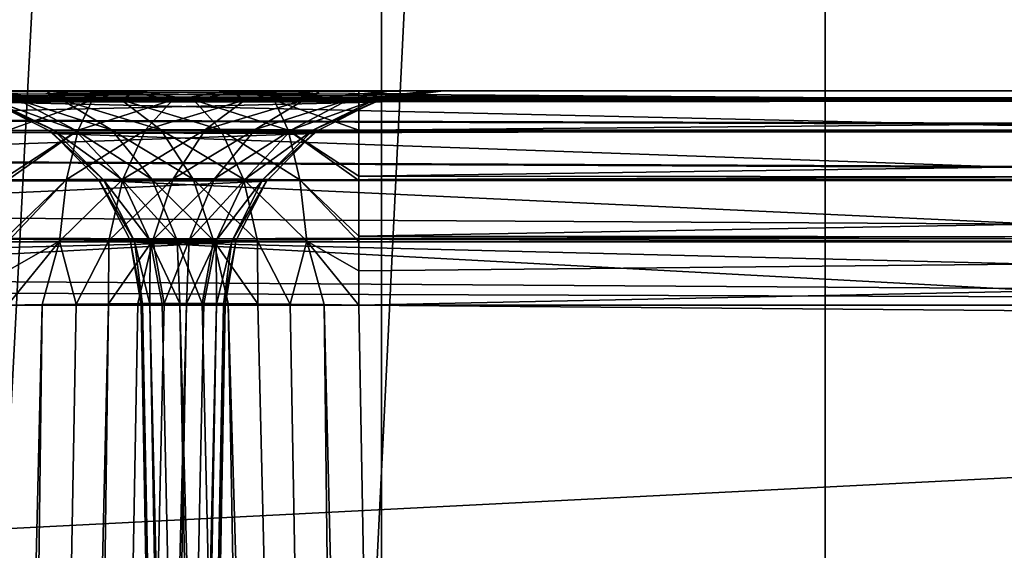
# Model space of a CAD drawing. Header units: millimetres. Extents: x -40 to 40, y -40 to 40.
# Tile 326 of 341: x 16.8 to 19, y 13.9 to 15.2. Entities that reach past the tile are written whole.
import ezdxf

# ---------------------------------------------------------------- set-up
doc = ezdxf.new("R2010")
doc.units = ezdxf.units.MM
doc.header["$LTSCALE"] = 26.699852
for name, color, linetype in [('1', 7, 'CONTINUOUS'), ('104', 7, 'CONTINUOUS'), ('109', 7, 'CONTINUOUS'), ('139', 7, 'CONTINUOUS'), ('16', 7, 'CONTINUOUS'), ('418', 7, 'CONTINUOUS'), ('419', 7, 'CONTINUOUS'), ('420', 7, 'CONTINUOUS'), ('421', 7, 'CONTINUOUS'), ('428', 7, 'CONTINUOUS'), ('429', 7, 'CONTINUOUS'), ('430', 7, 'CONTINUOUS'), ('444', 7, 'CONTINUOUS'), ('445', 7, 'CONTINUOUS'), ('446', 7, 'CONTINUOUS'), ('447', 7, 'CONTINUOUS'), ('453', 7, 'CONTINUOUS'), ('454', 7, 'CONTINUOUS'), ('48', 7, 'CONTINUOUS'), ('60', 7, 'CONTINUOUS')]:
    doc.layers.add(name, color=color, linetype=linetype)

msp = doc.modelspace()

# ---------------------------------------------------------------- linework, layer by layer
at = {"layer": '1', "linetype": 'Continuous'}
for points in [[(18.6197, 34.8362), (15.116, 36.4932), (15.1168, -36.4929), (18.6197, 34.8362)], [(18.6204, -34.8358), (18.6197, 34.8362), (15.1168, -36.4929), (18.6204, -34.8358)], [(21.9445, 32.8434), (18.6197, 34.8362), (18.6204, -34.8358), (21.9445, 32.8434)], [(21.9451, -32.843), (21.9445, 32.8434), (18.6204, -34.8358), (21.9451, -32.843)]]:
    msp.add_3dface(points, dxfattribs=at)
at = {"layer": '104', "linetype": 'Continuous'}
for points in [[(27.713, 15.9997, -730), (-29.2335, 13.0155, -730), (29.2331, 13.0163, -730), (27.713, 15.9997, -730)], [(-27.713, 15.9996, -730), (-29.2335, 13.0155, -730), (27.713, 15.9997, -730), (-27.713, 15.9996, -730)]]:
    msp.add_3dface(points, dxfattribs=at)
at = {"layer": '109', "linetype": 'Continuous'}
for points in [[(-29.4957, 13.6475, -733), (-27.8471, 16.7568, -733), (27.8474, 16.7562, -733), (-29.4957, 13.6475, -733)], [(-29.4957, 13.6475, -733), (27.8474, 16.7562, -733), (29.4959, 13.647, -733), (-29.4957, 13.6475, -733)]]:
    msp.add_3dface(points, dxfattribs=at)
at = {"layer": '139', "linetype": 'Continuous'}
for points in [[(24.9125, 15, -733), (-24.9125, 15, -733), (19.3426, 12.4913, -733), (24.9125, 15, -733)], [(-24.9125, 15, -733), (13.9654, 12.4913, -733), (18.6699, 12.3321, -733), (-24.9125, 15, -733)], [(19.3426, 12.4913, -733), (-24.9125, 15, -733), (18.9964, 12.4509, -733), (19.3426, 12.4913, -733)], [(18.9964, 12.4509, -733), (-24.9125, 15, -733), (18.6699, 12.3321, -733), (18.9964, 12.4509, -733)]]:
    msp.add_3dface(points, dxfattribs=at)
at = {"layer": '16', "linetype": 'Continuous'}
for points in [[(-31.5856, 12.5838, -3.5), (-30.0399, 15.925, -3.5), (30.0402, 15.9243, -3.5), (-31.5856, 12.5838, -3.5)], [(31.5859, 12.5831, -3.5), (-31.5856, 12.5838, -3.5), (30.0402, 15.9243, -3.5), (31.5859, 12.5831, -3.5)]]:
    msp.add_3dface(points, dxfattribs=at)
at = {"layer": '418', "linetype": 'Continuous'}
for points in [[(16.7446, 14.9784, -742.8921), (16.7446, 15, -742.7468), (17.0091, 15, -742.7824), (16.7446, 14.9784, -742.8921)], [(16.9393, 14.979, -742.9126), (16.7446, 14.9784, -742.8921), (17.0091, 15, -742.7824), (16.9393, 14.979, -742.9126)], [(17.1244, 14.9794, -742.9776), (16.9393, 14.979, -742.9126), (17.0091, 15, -742.7824), (17.1244, 14.9794, -742.9776)], [(17.2547, 15, -742.8867), (17.1244, 14.9794, -742.9776), (17.0091, 15, -742.7824), (17.2547, 15, -742.8867)], [(17.2898, 14.9796, -743.0836), (17.1244, 14.9794, -742.9776), (17.2547, 15, -742.8867), (17.2898, 14.9796, -743.0836)], [(17.464, 15, -743.0523), (17.2898, 14.9796, -743.0836), (17.2547, 15, -742.8867), (17.464, 15, -743.0523)], [(17.4262, 14.9796, -743.2249), (17.2898, 14.9796, -743.0836), (17.464, 15, -743.0523), (17.4262, 14.9796, -743.2249)], [(17.5264, 14.9794, -743.3939), (17.4262, 14.9796, -743.2249), (17.6219, 15, -743.2671), (17.5264, 14.9794, -743.3939)], [(17.6219, 15, -743.2671), (17.4262, 14.9796, -743.2249), (17.464, 15, -743.0523), (17.6219, 15, -743.2671)], [(17.585, 14.979, -743.5811), (17.5264, 14.9794, -743.3939), (17.7174, 15, -743.516), (17.585, 14.979, -743.5811)], [(17.7174, 15, -743.516), (17.5264, 14.9794, -743.3939), (17.6219, 15, -743.2671), (17.7174, 15, -743.516)], [(17.6648, 14.9937, -743.7788), (17.585, 14.979, -743.5811), (17.7438, 15, -743.7816), (17.6648, 14.9937, -743.7788)], [(17.7438, 15, -743.7816), (17.585, 14.979, -743.5811), (17.7174, 15, -743.516), (17.7438, 15, -743.7816)], [(16.9069, 14.9101, -743.0516), (16.7446, 14.909, -743.0344), (16.9393, 14.979, -742.9126), (16.9069, 14.9101, -743.0516)], [(16.7446, 14.909, -743.0344), (16.7446, 14.9762, -742.8991), (16.9393, 14.979, -742.9126), (16.7446, 14.909, -743.0344)], [(16.7446, 14.9762, -742.8991), (16.7446, 14.9784, -742.8921), (16.9393, 14.979, -742.9126), (16.7446, 14.9762, -742.8991)], [(17.0611, 14.9108, -743.1057), (16.9069, 14.9101, -743.0516), (17.1244, 14.9794, -742.9776), (17.0611, 14.9108, -743.1057)], [(17.1244, 14.9794, -742.9776), (16.9069, 14.9101, -743.0516), (16.9393, 14.979, -742.9126), (17.1244, 14.9794, -742.9776)], [(17.1989, 14.9112, -743.1941), (17.0611, 14.9108, -743.1057), (17.2898, 14.9796, -743.0836), (17.1989, 14.9112, -743.1941)], [(17.2898, 14.9796, -743.0836), (17.0611, 14.9108, -743.1057), (17.1244, 14.9794, -742.9776), (17.2898, 14.9796, -743.0836)], [(17.4262, 14.9796, -743.2249), (17.1989, 14.9112, -743.1941), (17.2898, 14.9796, -743.0836), (17.4262, 14.9796, -743.2249)], [(17.3127, 14.9112, -743.3119), (17.1989, 14.9112, -743.1941), (17.4262, 14.9796, -743.2249), (17.3127, 14.9112, -743.3119)], [(17.5264, 14.9794, -743.3939), (17.3127, 14.9112, -743.3119), (17.4262, 14.9796, -743.2249), (17.5264, 14.9794, -743.3939)], [(17.3961, 14.9108, -743.4527), (17.3127, 14.9112, -743.3119), (17.5264, 14.9794, -743.3939), (17.3961, 14.9108, -743.4527)], [(17.585, 14.979, -743.5811), (17.3961, 14.9108, -743.4527), (17.5264, 14.9794, -743.3939), (17.585, 14.979, -743.5811)], [(17.4449, 14.9101, -743.6087), (17.3961, 14.9108, -743.4527), (17.585, 14.979, -743.5811), (17.4449, 14.9101, -743.6087)], [(17.5988, 14.9785, -743.7765), (17.4449, 14.9101, -743.6087), (17.585, 14.979, -743.5811), (17.5988, 14.9785, -743.7765)], [(17.5856, 14.9743, -743.776), (17.4449, 14.9101, -743.6087), (17.5988, 14.9785, -743.7765), (17.5856, 14.9743, -743.776)], [(17.4564, 14.909, -743.7715), (17.4449, 14.9101, -743.6087), (17.5856, 14.9743, -743.776), (17.4564, 14.909, -743.7715)], [(17.5988, 14.9785, -743.7765), (17.585, 14.979, -743.5811), (17.6648, 14.9937, -743.7788), (17.5988, 14.9785, -743.7765)], [(16.7446, 14.7951, -743.1505), (16.7446, 14.8041, -743.1437), (16.9069, 14.9101, -743.0516), (16.7446, 14.7951, -743.1505)], [(16.8804, 14.7965, -743.1651), (16.7446, 14.7951, -743.1505), (16.9069, 14.9101, -743.0516), (16.8804, 14.7965, -743.1651)], [(16.7446, 14.8041, -743.1437), (16.7446, 14.909, -743.0344), (16.9069, 14.9101, -743.0516), (16.7446, 14.8041, -743.1437)], [(17.0094, 14.7975, -743.2105), (16.8804, 14.7965, -743.1651), (17.0611, 14.9108, -743.1057), (17.0094, 14.7975, -743.2105)], [(17.0611, 14.9108, -743.1057), (16.8804, 14.7965, -743.1651), (16.9069, 14.9101, -743.0516), (17.0611, 14.9108, -743.1057)], [(17.1246, 14.7981, -743.2844), (17.0094, 14.7975, -743.2105), (17.1989, 14.9112, -743.1941), (17.1246, 14.7981, -743.2844)], [(17.1989, 14.9112, -743.1941), (17.0094, 14.7975, -743.2105), (17.0611, 14.9108, -743.1057), (17.1989, 14.9112, -743.1941)], [(17.2198, 14.7981, -743.383), (17.1246, 14.7981, -743.2844), (17.3127, 14.9112, -743.3119), (17.2198, 14.7981, -743.383)], [(17.3127, 14.9112, -743.3119), (17.1246, 14.7981, -743.2844), (17.1989, 14.9112, -743.1941), (17.3127, 14.9112, -743.3119)], [(17.3961, 14.9108, -743.4527), (17.2198, 14.7981, -743.383), (17.3127, 14.9112, -743.3119), (17.3961, 14.9108, -743.4527)], [(17.2897, 14.7975, -743.5007), (17.2198, 14.7981, -743.383), (17.3961, 14.9108, -743.4527), (17.2897, 14.7975, -743.5007)], [(17.4449, 14.9101, -743.6087), (17.2897, 14.7975, -743.5007), (17.3961, 14.9108, -743.4527), (17.4449, 14.9101, -743.6087)], [(17.3306, 14.7965, -743.6312), (17.2897, 14.7975, -743.5007), (17.4449, 14.9101, -743.6087), (17.3306, 14.7965, -743.6312)], [(17.4564, 14.909, -743.7715), (17.3306, 14.7965, -743.6312), (17.4449, 14.9101, -743.6087), (17.4564, 14.909, -743.7715)], [(17.4468, 14.9021, -743.7712), (17.3306, 14.7965, -743.6312), (17.4564, 14.909, -743.7715), (17.4468, 14.9021, -743.7712)], [(17.339, 14.7932, -743.7674), (17.3306, 14.7965, -743.6312), (17.4468, 14.9021, -743.7712), (17.339, 14.7932, -743.7674)], [(16.7446, 14.6665, -743.2183), (16.7446, 14.7951, -743.1505), (16.8804, 14.7965, -743.1651), (16.7446, 14.6665, -743.2183)], [(16.7446, 14.6538, -743.2226), (16.7446, 14.6665, -743.2183), (16.8804, 14.7965, -743.1651), (16.7446, 14.6538, -743.2226)], [(16.8639, 14.6556, -743.2358), (16.7446, 14.6538, -743.2226), (16.8804, 14.7965, -743.1651), (16.8639, 14.6556, -743.2358)], [(16.9771, 14.6568, -743.2759), (16.8639, 14.6556, -743.2358), (17.0094, 14.7975, -743.2105), (16.9771, 14.6568, -743.2759)], [(17.0094, 14.7975, -743.2105), (16.8639, 14.6556, -743.2358), (16.8804, 14.7965, -743.1651), (17.0094, 14.7975, -743.2105)], [(17.0782, 14.6574, -743.3409), (16.9771, 14.6568, -743.2759), (17.1246, 14.7981, -743.2844), (17.0782, 14.6574, -743.3409)], [(17.1246, 14.7981, -743.2844), (16.9771, 14.6568, -743.2759), (17.0094, 14.7975, -743.2105), (17.1246, 14.7981, -743.2844)], [(17.1617, 14.6574, -743.4274), (17.0782, 14.6574, -743.3409), (17.2198, 14.7981, -743.383), (17.1617, 14.6574, -743.4274)], [(17.2198, 14.7981, -743.383), (17.0782, 14.6574, -743.3409), (17.1246, 14.7981, -743.2844), (17.2198, 14.7981, -743.383)], [(17.2897, 14.7975, -743.5007), (17.1617, 14.6574, -743.4274), (17.2198, 14.7981, -743.383), (17.2897, 14.7975, -743.5007)], [(17.2232, 14.6568, -743.5307), (17.1617, 14.6574, -743.4274), (17.2897, 14.7975, -743.5007), (17.2232, 14.6568, -743.5307)], [(17.3306, 14.7965, -743.6312), (17.2232, 14.6568, -743.5307), (17.2897, 14.7975, -743.5007), (17.3306, 14.7965, -743.6312)], [(17.2593, 14.6556, -743.6453), (17.2232, 14.6568, -743.5307), (17.3306, 14.7965, -743.6312), (17.2593, 14.6556, -743.6453)], [(17.339, 14.7932, -743.7674), (17.2593, 14.6556, -743.6453), (17.3306, 14.7965, -743.6312), (17.339, 14.7932, -743.7674)], [(17.2706, 14.6606, -743.765), (17.2593, 14.6556, -743.6453), (17.339, 14.7932, -743.7674), (17.2706, 14.6606, -743.765)], [(16.7446, 14.5876, -743.2391), (16.7446, 14.6538, -743.2226), (16.8639, 14.6556, -743.2358), (16.7446, 14.5876, -743.2391)], [(16.7446, 14.5087, -743.2467), (16.8639, 14.6556, -743.2358), (16.8245, 14.5101, -743.2532), (16.7446, 14.5087, -743.2467)], [(16.7446, 14.5087, -743.2467), (16.7446, 14.5876, -743.2391), (16.8639, 14.6556, -743.2358), (16.7446, 14.5087, -743.2467)], [(16.8245, 14.5101, -743.2532), (16.8639, 14.6556, -743.2358), (16.9024, 14.5111, -743.2723), (16.8245, 14.5101, -743.2532)], [(16.8639, 14.6556, -743.2358), (16.9771, 14.6568, -743.2759), (16.9024, 14.5111, -743.2723), (16.8639, 14.6556, -743.2358)], [(16.9024, 14.5111, -743.2723), (16.9771, 14.6568, -743.2759), (16.9763, 14.5119, -743.3036), (16.9024, 14.5111, -743.2723)], [(16.9771, 14.6568, -743.2759), (17.0782, 14.6574, -743.3409), (16.9763, 14.5119, -743.3036), (16.9771, 14.6568, -743.2759)], [(16.9763, 14.5119, -743.3036), (17.0782, 14.6574, -743.3409), (17.0441, 14.5124, -743.3463), (16.9763, 14.5119, -743.3036)], [(17.0441, 14.5124, -743.3463), (17.0782, 14.6574, -743.3409), (17.1043, 14.5126, -743.3993), (17.0441, 14.5124, -743.3463)], [(17.0782, 14.6574, -743.3409), (17.1617, 14.6574, -743.4274), (17.1043, 14.5126, -743.3993), (17.0782, 14.6574, -743.3409)], [(17.1043, 14.5126, -743.3993), (17.1617, 14.6574, -743.4274), (17.1551, 14.5124, -743.4613), (17.1043, 14.5126, -743.3993)], [(17.1617, 14.6574, -743.4274), (17.2232, 14.6568, -743.5307), (17.1551, 14.5124, -743.4613), (17.1617, 14.6574, -743.4274)], [(17.1551, 14.5124, -743.4613), (17.2232, 14.6568, -743.5307), (17.1955, 14.5119, -743.5306), (17.1551, 14.5124, -743.4613)], [(17.1955, 14.5119, -743.5306), (17.2232, 14.6568, -743.5307), (17.2242, 14.5111, -743.6054), (17.1955, 14.5119, -743.5306)], [(17.2232, 14.6568, -743.5307), (17.2593, 14.6556, -743.6453), (17.2242, 14.5111, -743.6054), (17.2232, 14.6568, -743.5307)], [(17.2242, 14.5111, -743.6054), (17.2593, 14.6556, -743.6453), (17.2406, 14.5101, -743.684), (17.2242, 14.5111, -743.6054)], [(17.2593, 14.6556, -743.6453), (17.2684, 14.654, -743.765), (17.2406, 14.5101, -743.684), (17.2593, 14.6556, -743.6453)], [(17.2684, 14.654, -743.765), (17.2593, 14.6556, -743.6453), (17.2706, 14.6606, -743.765), (17.2684, 14.654, -743.765)], [(17.2684, 14.654, -743.765), (17.2442, 14.5087, -743.7641), (17.2406, 14.5101, -743.684), (17.2684, 14.654, -743.765)]]:
    msp.add_3dface(points, dxfattribs=at)
at = {"layer": '419', "linetype": 'Continuous'}
for points in [[(16.4823, 0, -743.5), (16.7446, 14.5087, -743.2467), (16.8245, 14.5101, -743.2532), (16.4823, 0, -743.5)], [(16.6401, 0, -743.5256), (16.4823, 0, -743.5), (16.8245, 14.5101, -743.2532), (16.6401, 0, -743.5256)], [(16.6401, 0, -743.5256), (16.9024, 14.5111, -743.2723), (16.9763, 14.5119, -743.3036), (16.6401, 0, -743.5256)], [(16.7818, 0, -743.5996), (16.6401, 0, -743.5256), (16.9763, 14.5119, -743.3036), (16.7818, 0, -743.5996)], [(16.6401, 0, -743.5256), (16.8245, 14.5101, -743.2532), (16.9024, 14.5111, -743.2723), (16.6401, 0, -743.5256)], [(16.7818, 0, -743.5996), (17.1043, 14.5126, -743.3993), (17.1551, 14.5124, -743.4613), (16.7818, 0, -743.5996)], [(16.7818, 0, -743.5996), (17.0441, 14.5124, -743.3463), (17.1043, 14.5126, -743.3993), (16.7818, 0, -743.5996)], [(16.8928, 0, -743.7146), (16.7818, 0, -743.5996), (17.1551, 14.5124, -743.4613), (16.8928, 0, -743.7146)], [(16.7818, 0, -743.5996), (16.9763, 14.5119, -743.3036), (17.0441, 14.5124, -743.3463), (16.7818, 0, -743.5996)], [(16.8928, 0, -743.7146), (17.1551, 14.5124, -743.4613), (17.1955, 14.5119, -743.5306), (16.8928, 0, -743.7146)], [(16.8928, 0, -743.7146), (17.1955, 14.5119, -743.5306), (17.2242, 14.5111, -743.6054), (16.8928, 0, -743.7146)], [(16.9619, 0, -743.8588), (16.8928, 0, -743.7146), (17.2242, 14.5111, -743.6054), (16.9619, 0, -743.8588)], [(16.9619, 0, -743.8588), (17.2242, 14.5111, -743.6054), (17.2406, 14.5101, -743.684), (16.9619, 0, -743.8588)], [(17.2442, 14.5087, -743.7641), (16.9619, 0, -743.8588), (17.2406, 14.5101, -743.684), (17.2442, 14.5087, -743.7641)], [(16.9819, 0, -744.0174), (16.9619, 0, -743.8588), (17.2442, 14.5087, -743.7641), (16.9819, 0, -744.0174)]]:
    msp.add_3dface(points, dxfattribs=at)
at = {"layer": '420', "linetype": 'Continuous'}
for points in [[(14.3105, 0, -820.5175), (16.9819, 0, -744.0174), (14.5551, 14.5087, -820.7708), (14.3105, 0, -820.5175)], [(16.9819, 0, -744.0174), (17.2442, 14.5087, -743.7641), (14.5551, 14.5087, -820.7708), (16.9819, 0, -744.0174)]]:
    msp.add_3dface(points, dxfattribs=at)
at = {"layer": '421', "linetype": 'Continuous'}
for points in [[(17.6648, 14.9937, -743.7788), (17.7438, 15, -743.7816), (14.9095, 14.9784, -820.7832), (17.6648, 14.9937, -743.7788)], [(14.9095, 14.9784, -820.7832), (17.7438, 15, -743.7816), (15.0547, 15, -820.7882), (14.9095, 14.9784, -820.7832)], [(14.7673, 14.909, -820.7782), (17.5856, 14.9743, -743.776), (14.9024, 14.9762, -820.7829), (14.7673, 14.909, -820.7782)], [(17.4564, 14.909, -743.7715), (17.5856, 14.9743, -743.776), (14.7673, 14.909, -820.7782), (17.4564, 14.909, -743.7715)], [(14.9024, 14.9762, -820.7829), (17.5988, 14.9785, -743.7765), (14.9095, 14.9784, -820.7832), (14.9024, 14.9762, -820.7829)], [(17.5856, 14.9743, -743.776), (17.5988, 14.9785, -743.7765), (14.9024, 14.9762, -820.7829), (17.5856, 14.9743, -743.776)], [(17.5988, 14.9785, -743.7765), (17.6648, 14.9937, -743.7788), (14.9095, 14.9784, -820.7832), (17.5988, 14.9785, -743.7765)], [(14.6581, 14.8041, -820.7744), (17.4468, 14.9021, -743.7712), (14.7673, 14.909, -820.7782), (14.6581, 14.8041, -820.7744)], [(17.4468, 14.9021, -743.7712), (17.4564, 14.909, -743.7715), (14.7673, 14.909, -820.7782), (17.4468, 14.9021, -743.7712)], [(17.339, 14.7932, -743.7674), (17.4468, 14.9021, -743.7712), (14.6581, 14.8041, -820.7744), (17.339, 14.7932, -743.7674)], [(14.5835, 14.6665, -820.7718), (17.339, 14.7932, -743.7674), (14.6513, 14.7951, -820.7741), (14.5835, 14.6665, -820.7718)], [(17.2706, 14.6606, -743.765), (17.339, 14.7932, -743.7674), (14.5835, 14.6665, -820.7718), (17.2706, 14.6606, -743.765)], [(14.6513, 14.7951, -820.7741), (17.339, 14.7932, -743.7674), (14.6581, 14.8041, -820.7744), (14.6513, 14.7951, -820.7741)], [(14.5792, 14.6538, -820.7716), (17.2706, 14.6606, -743.765), (14.5835, 14.6665, -820.7718), (14.5792, 14.6538, -820.7716)], [(17.2684, 14.654, -743.765), (17.2706, 14.6606, -743.765), (14.5792, 14.6538, -820.7716), (17.2684, 14.654, -743.765)], [(14.5551, 14.5087, -820.7708), (17.2684, 14.654, -743.765), (14.5627, 14.5876, -820.771), (14.5551, 14.5087, -820.7708)], [(17.2442, 14.5087, -743.7641), (17.2684, 14.654, -743.765), (14.5551, 14.5087, -820.7708), (17.2442, 14.5087, -743.7641)], [(14.5627, 14.5876, -820.771), (17.2684, 14.654, -743.765), (14.5792, 14.6538, -820.7716), (14.5627, 14.5876, -820.771)]]:
    msp.add_3dface(points, dxfattribs=at)
at = {"layer": '428', "linetype": 'Continuous'}
for points in [[(24.9125, 15, -823.2468), (1.7467, 15, -823.2468), (-24.9125, 15, -821.7532), (24.9125, 15, -823.2468)], [(-17.5509, 15, -821.7532), (24.9125, 15, -823.2468), (-24.9125, 15, -821.7532), (-17.5509, 15, -821.7532)], [(-24.9125, 15, -733), (24.9125, 15, -733), (24.9125, 15, -742.7468), (-24.9125, 15, -733)], [(16.7446, 15, -742.7468), (-24.9125, 15, -733), (20.5297, 15, -742.7468), (16.7446, 15, -742.7468)], [(20.5297, 15, -742.7468), (-24.9125, 15, -733), (24.9125, 15, -742.7468), (20.5297, 15, -742.7468)], [(-14.0554, 15, -821.7532), (24.9125, 15, -823.2468), (-17.5509, 15, -821.7532), (-14.0554, 15, -821.7532)], [(-14.0554, 15, -821.7532), (14.0554, 15, -821.7532), (24.9125, 15, -823.2468), (-14.0554, 15, -821.7532)], [(14.0554, 15, -821.7532), (14.3087, 15, -821.7206), (17.5509, 15, -821.7532), (14.0554, 15, -821.7532)], [(24.9125, 15, -823.2468), (14.0554, 15, -821.7532), (17.5509, 15, -821.7532), (24.9125, 15, -823.2468)], [(14.3087, 15, -821.7206), (14.5452, 15, -821.625), (17.2864, 15, -821.7176), (14.3087, 15, -821.7206)], [(17.5509, 15, -821.7532), (14.3087, 15, -821.7206), (17.2864, 15, -821.7176), (17.5509, 15, -821.7532)], [(14.5452, 15, -821.625), (14.7499, 15, -821.4726), (17.0408, 15, -821.6133), (14.5452, 15, -821.625)], [(17.2864, 15, -821.7176), (14.5452, 15, -821.625), (17.0408, 15, -821.6133), (17.2864, 15, -821.7176)], [(14.7499, 15, -821.4726), (14.9095, 15, -821.2733), (16.8314, 15, -821.4477), (14.7499, 15, -821.4726)], [(17.0408, 15, -821.6133), (14.7499, 15, -821.4726), (16.8314, 15, -821.4477), (17.0408, 15, -821.6133)], [(16.8314, 15, -821.4477), (14.9095, 15, -821.2733), (16.6737, 15, -821.2332), (16.8314, 15, -821.4477)], [(15.0547, 15, -820.7882), (17.7438, 15, -743.7816), (16.5517, 15, -820.7184), (15.0547, 15, -820.7882)], [(16.5517, 15, -820.7184), (17.7438, 15, -743.7816), (19.2307, 15, -744.0013), (16.5517, 15, -820.7184)], [(20.2006, 15, -742.7892), (16.7446, 15, -742.7468), (20.5297, 15, -742.7468), (20.2006, 15, -742.7892)], [(17.0091, 15, -742.7824), (16.7446, 15, -742.7468), (20.2006, 15, -742.7892), (17.0091, 15, -742.7824)], [(17.2547, 15, -742.8867), (17.0091, 15, -742.7824), (20.2006, 15, -742.7892), (17.2547, 15, -742.8867)], [(19.8928, 15, -742.9136), (17.2547, 15, -742.8867), (20.2006, 15, -742.7892), (19.8928, 15, -742.9136)], [(17.464, 15, -743.0523), (17.2547, 15, -742.8867), (19.8928, 15, -742.9136), (17.464, 15, -743.0523)], [(19.627, 15, -743.1114), (17.464, 15, -743.0523), (19.8928, 15, -742.9136), (19.627, 15, -743.1114)], [(17.6219, 15, -743.2671), (17.464, 15, -743.0523), (19.627, 15, -743.1114), (17.6219, 15, -743.2671)], [(24.9125, 15, -821.7532), (24.9125, 15, -823.2468), (17.5509, 15, -821.7532), (24.9125, 15, -821.7532)], [(19.4195, 15, -743.3706), (17.6219, 15, -743.2671), (19.627, 15, -743.1114), (19.4195, 15, -743.3706)], [(17.7174, 15, -743.516), (17.6219, 15, -743.2671), (19.4195, 15, -743.3706), (17.7174, 15, -743.516)], [(19.2845, 15, -743.6738), (17.7174, 15, -743.516), (19.4195, 15, -743.3706), (19.2845, 15, -743.6738)], [(17.7438, 15, -743.7816), (17.7174, 15, -743.516), (19.2845, 15, -743.6738), (17.7438, 15, -743.7816)], [(19.2307, 15, -744.0013), (17.7438, 15, -743.7816), (19.2845, 15, -743.6738), (19.2307, 15, -744.0013)]]:
    msp.add_3dface(points, dxfattribs=at)
at = {"layer": '429', "linetype": 'Continuous'}
for points in [[(1.7467, 15, -823.2468), (24.9125, 14.9783, -823.3926), (1.7467, 14.9937, -823.3259), (1.7467, 15, -823.2468)], [(1.7467, 15, -823.2468), (24.9125, 15, -823.2468), (24.9125, 14.9783, -823.3926), (1.7467, 15, -823.2468)], [(1.7467, 14.9937, -823.3259), (24.9125, 14.9761, -823.3997), (1.7467, 14.9743, -823.4051), (1.7467, 14.9937, -823.3259)], [(24.9125, 14.9783, -823.3926), (24.9125, 14.9761, -823.3997), (1.7467, 14.9937, -823.3259), (24.9125, 14.9783, -823.3926)], [(24.9125, 14.9761, -823.3997), (24.9125, 14.9098, -823.5334), (1.7467, 14.9743, -823.4051), (24.9125, 14.9761, -823.3997)], [(1.7467, 14.9743, -823.4051), (24.9125, 14.9066, -823.5379), (1.7467, 14.9021, -823.544), (1.7467, 14.9743, -823.4051)], [(24.9125, 14.9098, -823.5334), (24.9125, 14.9066, -823.5379), (1.7467, 14.9743, -823.4051), (24.9125, 14.9098, -823.5334)], [(24.9125, 14.9066, -823.5379), (24.9125, 14.801, -823.646), (1.7467, 14.9021, -823.544), (24.9125, 14.9066, -823.5379)], [(24.9125, 14.801, -823.646), (24.9125, 14.7981, -823.6482), (1.7467, 14.9021, -823.544), (24.9125, 14.801, -823.646)], [(1.7467, 14.9021, -823.544), (24.9125, 14.7981, -823.6482), (1.7467, 14.7932, -823.6518), (1.7467, 14.9021, -823.544)], [(24.9125, 14.7981, -823.6482), (24.9125, 14.6612, -823.7201), (1.7467, 14.7932, -823.6518), (24.9125, 14.7981, -823.6482)], [(1.7467, 14.7932, -823.6518), (24.9125, 14.6612, -823.7201), (1.7467, 14.6606, -823.7203), (1.7467, 14.7932, -823.6518)], [(24.9125, 14.6612, -823.7201), (24.9125, 14.5088, -823.7467), (1.7467, 14.6606, -823.7203), (24.9125, 14.6612, -823.7201)], [(1.7467, 14.6606, -823.7203), (24.9125, 14.5088, -823.7467), (1.7467, 14.5854, -823.7395), (1.7467, 14.6606, -823.7203)], [(1.7467, 14.5854, -823.7395), (24.9125, 14.5088, -823.7467), (1.7467, 14.5087, -823.7467), (1.7467, 14.5854, -823.7395)]]:
    msp.add_3dface(points, dxfattribs=at)
at = {"layer": '430', "linetype": 'Continuous'}
for points in [[(1.7467, 14.5087, -823.7467), (24.9125, 14.5088, -823.7467), (1.9566, 2.4826, -823.9567), (1.7467, 14.5087, -823.7467)], [(1.9566, 2.4826, -823.9567), (24.9125, 14.5088, -823.7467), (1.964, 2.4052, -823.958), (1.9566, 2.4826, -823.9567)], [(1.964, 2.4052, -823.958), (24.9125, 14.5088, -823.7467), (1.9832, 2.3301, -823.9593), (1.964, 2.4052, -823.958)], [(1.9832, 2.3301, -823.9593), (24.9125, 14.5088, -823.7467), (2.0138, 2.2588, -823.9606), (1.9832, 2.3301, -823.9593)], [(2.0138, 2.2588, -823.9606), (24.9125, 14.5088, -823.7467), (2.0551, 2.1931, -823.9617), (2.0138, 2.2588, -823.9606)], [(2.0551, 2.1931, -823.9617), (24.9125, 14.5088, -823.7467), (2.106, 2.1347, -823.9627), (2.0551, 2.1931, -823.9617)], [(2.106, 2.1347, -823.9627), (24.9125, 14.5088, -823.7467), (2.1654, 2.0848, -823.9636), (2.106, 2.1347, -823.9627)], [(2.1654, 2.0848, -823.9636), (24.9125, 14.5088, -823.7467), (2.2318, 2.0446, -823.9643), (2.1654, 2.0848, -823.9636)], [(2.2318, 2.0446, -823.9643), (24.9125, 14.5088, -823.7467), (2.3036, 2.0152, -823.9648), (2.2318, 2.0446, -823.9643)], [(2.3036, 2.0152, -823.9648), (24.9125, 14.5088, -823.7467), (2.3791, 1.9973, -823.9651), (2.3036, 2.0152, -823.9648)], [(24.9125, 14.5088, -823.7467), (2.4565, 1.9913, -823.9652), (2.3791, 1.9973, -823.9651), (24.9125, 14.5088, -823.7467)], [(2.4565, 1.9913, -823.9652), (24.9125, 14.5088, -823.7467), (25.6898, 14.4411, -823.7479), (2.4565, 1.9913, -823.9652)], [(26.4426, 14.2406, -823.7514), (2.4565, 1.9913, -823.9652), (25.6898, 14.4411, -823.7479), (26.4426, 14.2406, -823.7514)], [(27.1505, 13.9127, -823.7572), (2.4565, 1.9913, -823.9652), (26.4426, 14.2406, -823.7514), (27.1505, 13.9127, -823.7572)]]:
    msp.add_3dface(points, dxfattribs=at)
at = {"layer": '444', "linetype": 'Continuous'}
for points in [[(16.5517, 15, -820.7184), (19.2307, 15, -744.0013), (19.3763, 14.9783, -744.0064), (16.5517, 15, -820.7184)], [(16.5517, 15, -820.7184), (19.3763, 14.9783, -744.0064), (16.6307, 14.9937, -820.7212), (16.5517, 15, -820.7184)], [(16.6307, 14.9937, -820.7212), (19.3763, 14.9783, -744.0064), (16.6971, 14.9784, -820.7235), (16.6307, 14.9937, -820.7212)], [(16.6971, 14.9784, -820.7235), (19.3829, 14.9762, -744.0066), (16.7098, 14.9743, -820.724), (16.6971, 14.9784, -820.7235)], [(19.3763, 14.9783, -744.0064), (19.3829, 14.9762, -744.0066), (16.6971, 14.9784, -820.7235), (19.3763, 14.9783, -744.0064)], [(19.3829, 14.9762, -744.0066), (19.5166, 14.9101, -744.0112), (16.7098, 14.9743, -820.724), (19.3829, 14.9762, -744.0066)], [(16.7098, 14.9743, -820.724), (19.5166, 14.9101, -744.0112), (16.8395, 14.9087, -820.7285), (16.7098, 14.9743, -820.724)], [(16.8395, 14.9087, -820.7285), (19.5166, 14.9101, -744.0112), (16.8487, 14.9021, -820.7288), (16.8395, 14.9087, -820.7285)], [(19.5166, 14.9101, -744.0112), (19.6273, 14.8041, -744.0151), (16.8487, 14.9021, -820.7288), (19.5166, 14.9101, -744.0112)], [(16.8487, 14.9021, -820.7288), (19.6273, 14.8041, -744.0151), (16.9554, 14.7946, -820.7325), (16.8487, 14.9021, -820.7288)], [(19.6273, 14.8041, -744.0151), (19.6344, 14.7947, -744.0154), (16.9554, 14.7946, -820.7325), (19.6273, 14.8041, -744.0151)], [(19.6344, 14.7947, -744.0154), (19.7019, 14.6665, -744.0177), (16.9554, 14.7946, -820.7325), (19.6344, 14.7947, -744.0154)], [(16.9554, 14.7946, -820.7325), (19.7019, 14.6665, -744.0177), (17.0249, 14.6606, -820.735), (16.9554, 14.7946, -820.7325)], [(19.7019, 14.6665, -744.0177), (19.7063, 14.6534, -744.0179), (17.0249, 14.6606, -820.735), (19.7019, 14.6665, -744.0177)], [(17.0249, 14.6606, -820.735), (19.7063, 14.6534, -744.0179), (17.0272, 14.6536, -820.735), (17.0249, 14.6606, -820.735)], [(19.7063, 14.6534, -744.0179), (19.7227, 14.5876, -744.0184), (17.0272, 14.6536, -820.735), (19.7063, 14.6534, -744.0179)], [(17.0272, 14.6536, -820.735), (19.7303, 14.5087, -744.0187), (17.0513, 14.5087, -820.7359), (17.0272, 14.6536, -820.735)], [(19.7227, 14.5876, -744.0184), (19.7303, 14.5087, -744.0187), (17.0272, 14.6536, -820.735), (19.7227, 14.5876, -744.0184)]]:
    msp.add_3dface(points, dxfattribs=at)
at = {"layer": '445', "linetype": 'Continuous'}
for points in [[(16.8696, 14.9794, -821.2748), (16.6737, 15, -821.2332), (16.7694, 14.9793, -821.1059), (16.8696, 14.9794, -821.2748)], [(16.8314, 15, -821.4477), (16.6737, 15, -821.2332), (16.8696, 14.9794, -821.2748), (16.8314, 15, -821.4477)], [(17.006, 14.9794, -821.416), (16.8314, 15, -821.4477), (16.8696, 14.9794, -821.2748), (17.006, 14.9794, -821.416)], [(17.0408, 15, -821.6133), (16.8314, 15, -821.4477), (17.006, 14.9794, -821.416), (17.0408, 15, -821.6133)], [(17.1712, 14.9793, -821.522), (17.0408, 15, -821.6133), (17.006, 14.9794, -821.416), (17.1712, 14.9793, -821.522)], [(17.2864, 15, -821.7176), (17.0408, 15, -821.6133), (17.1712, 14.9793, -821.522), (17.2864, 15, -821.7176)], [(17.3562, 14.9789, -821.587), (17.2864, 15, -821.7176), (17.1712, 14.9793, -821.522), (17.3562, 14.9789, -821.587)], [(17.5509, 14.9783, -821.6075), (17.2864, 15, -821.7176), (17.3562, 14.9789, -821.587), (17.5509, 14.9783, -821.6075)], [(17.5509, 15, -821.7532), (17.2864, 15, -821.7176), (17.5509, 14.9783, -821.6075), (17.5509, 15, -821.7532)], [(16.7109, 14.9789, -820.9188), (16.6971, 14.9784, -820.7235), (16.851, 14.9098, -820.8912), (16.7109, 14.9789, -820.9188)], [(16.6971, 14.9784, -820.7235), (16.7098, 14.9743, -820.724), (16.851, 14.9098, -820.8912), (16.6971, 14.9784, -820.7235)], [(16.7098, 14.9743, -820.724), (16.8395, 14.9087, -820.7285), (16.851, 14.9098, -820.8912), (16.7098, 14.9743, -820.724)], [(16.7694, 14.9793, -821.1059), (16.7109, 14.9789, -820.9188), (16.8997, 14.9105, -821.0472), (16.7694, 14.9793, -821.1059)], [(16.8997, 14.9105, -821.0472), (16.7109, 14.9789, -820.9188), (16.851, 14.9098, -820.8912), (16.8997, 14.9105, -821.0472)], [(16.8696, 14.9794, -821.2748), (16.7694, 14.9793, -821.1059), (16.9831, 14.9109, -821.1879), (16.8696, 14.9794, -821.2748)], [(16.9831, 14.9109, -821.1879), (16.7694, 14.9793, -821.1059), (16.8997, 14.9105, -821.0472), (16.9831, 14.9109, -821.1879)], [(17.006, 14.9794, -821.416), (16.8696, 14.9794, -821.2748), (17.0968, 14.9109, -821.3056), (17.006, 14.9794, -821.416)], [(17.0968, 14.9109, -821.3056), (16.8696, 14.9794, -821.2748), (16.9831, 14.9109, -821.1879), (17.0968, 14.9109, -821.3056)], [(17.1712, 14.9793, -821.522), (17.006, 14.9794, -821.416), (17.2345, 14.9105, -821.3939), (17.1712, 14.9793, -821.522)], [(17.2345, 14.9105, -821.3939), (17.006, 14.9794, -821.416), (17.0968, 14.9109, -821.3056), (17.2345, 14.9105, -821.3939)], [(17.3887, 14.9098, -821.448), (17.1712, 14.9793, -821.522), (17.2345, 14.9105, -821.3939), (17.3887, 14.9098, -821.448)], [(17.3562, 14.9789, -821.587), (17.1712, 14.9793, -821.522), (17.3887, 14.9098, -821.448), (17.3562, 14.9789, -821.587)], [(17.5509, 14.9101, -821.4671), (17.3562, 14.9789, -821.587), (17.3887, 14.9098, -821.448), (17.5509, 14.9101, -821.4671)], [(17.5509, 14.9783, -821.6075), (17.3562, 14.9789, -821.587), (17.5509, 14.9762, -821.6009), (17.5509, 14.9783, -821.6075)], [(17.5509, 14.9762, -821.6009), (17.3562, 14.9789, -821.587), (17.5509, 14.9101, -821.4671), (17.5509, 14.9762, -821.6009)], [(16.851, 14.9098, -820.8912), (16.8395, 14.9087, -820.7285), (16.9652, 14.7961, -820.8687), (16.851, 14.9098, -820.8912)], [(16.8395, 14.9087, -820.7285), (16.8487, 14.9021, -820.7288), (16.9652, 14.7961, -820.8687), (16.8395, 14.9087, -820.7285)], [(16.8997, 14.9105, -821.0472), (16.851, 14.9098, -820.8912), (17.0061, 14.7971, -820.9992), (16.8997, 14.9105, -821.0472)], [(17.0061, 14.7971, -820.9992), (16.851, 14.9098, -820.8912), (16.9652, 14.7961, -820.8687), (17.0061, 14.7971, -820.9992)], [(16.9831, 14.9109, -821.1879), (16.8997, 14.9105, -821.0472), (17.0759, 14.7977, -821.1169), (16.9831, 14.9109, -821.1879)], [(17.0759, 14.7977, -821.1169), (16.8997, 14.9105, -821.0472), (17.0061, 14.7971, -820.9992), (17.0759, 14.7977, -821.1169)], [(17.0968, 14.9109, -821.3056), (16.9831, 14.9109, -821.1879), (17.171, 14.7977, -821.2153), (17.0968, 14.9109, -821.3056)], [(17.171, 14.7977, -821.2153), (16.9831, 14.9109, -821.1879), (17.0759, 14.7977, -821.1169), (17.171, 14.7977, -821.2153)], [(17.2345, 14.9105, -821.3939), (17.0968, 14.9109, -821.3056), (17.2862, 14.7971, -821.2893), (17.2345, 14.9105, -821.3939)], [(17.2862, 14.7971, -821.2893), (17.0968, 14.9109, -821.3056), (17.171, 14.7977, -821.2153), (17.2862, 14.7971, -821.2893)], [(17.4151, 14.7961, -821.3347), (17.2345, 14.9105, -821.3939), (17.2862, 14.7971, -821.2893), (17.4151, 14.7961, -821.3347)], [(17.3887, 14.9098, -821.448), (17.2345, 14.9105, -821.3939), (17.4151, 14.7961, -821.3347), (17.3887, 14.9098, -821.448)], [(17.5509, 14.9101, -821.4671), (17.3887, 14.9098, -821.448), (17.5509, 14.8041, -821.3563), (17.5509, 14.9101, -821.4671)], [(17.5509, 14.7947, -821.3492), (17.3887, 14.9098, -821.448), (17.4151, 14.7961, -821.3347), (17.5509, 14.7947, -821.3492)], [(17.5509, 14.8041, -821.3563), (17.3887, 14.9098, -821.448), (17.5509, 14.7947, -821.3492), (17.5509, 14.8041, -821.3563)], [(16.8487, 14.9021, -820.7288), (16.9554, 14.7946, -820.7325), (16.9652, 14.7961, -820.8687), (16.8487, 14.9021, -820.7288)], [(16.9652, 14.7961, -820.8687), (16.9554, 14.7946, -820.7325), (17.0363, 14.6551, -820.8547), (16.9652, 14.7961, -820.8687)], [(16.9554, 14.7946, -820.7325), (17.0249, 14.6606, -820.735), (17.0363, 14.6551, -820.8547), (16.9554, 14.7946, -820.7325)], [(17.0061, 14.7971, -820.9992), (16.9652, 14.7961, -820.8687), (17.0724, 14.6563, -820.9692), (17.0061, 14.7971, -820.9992)], [(17.0724, 14.6563, -820.9692), (16.9652, 14.7961, -820.8687), (17.0363, 14.6551, -820.8547), (17.0724, 14.6563, -820.9692)], [(17.0759, 14.7977, -821.1169), (17.0061, 14.7971, -820.9992), (17.1339, 14.6569, -821.0725), (17.0759, 14.7977, -821.1169)], [(17.1339, 14.6569, -821.0725), (17.0061, 14.7971, -820.9992), (17.0724, 14.6563, -820.9692), (17.1339, 14.6569, -821.0725)], [(17.2174, 14.6569, -821.159), (17.0759, 14.7977, -821.1169), (17.1339, 14.6569, -821.0725), (17.2174, 14.6569, -821.159)], [(17.171, 14.7977, -821.2153), (17.0759, 14.7977, -821.1169), (17.2174, 14.6569, -821.159), (17.171, 14.7977, -821.2153)], [(17.2862, 14.7971, -821.2893), (17.171, 14.7977, -821.2153), (17.3184, 14.6563, -821.224), (17.2862, 14.7971, -821.2893)], [(17.3184, 14.6563, -821.224), (17.171, 14.7977, -821.2153), (17.2174, 14.6569, -821.159), (17.3184, 14.6563, -821.224)], [(17.4151, 14.7961, -821.3347), (17.2862, 14.7971, -821.2893), (17.4316, 14.6551, -821.2641), (17.4151, 14.7961, -821.3347)], [(17.4316, 14.6551, -821.2641), (17.2862, 14.7971, -821.2893), (17.3184, 14.6563, -821.224), (17.4316, 14.6551, -821.2641)], [(17.5509, 14.6534, -821.2773), (17.4151, 14.7961, -821.3347), (17.4316, 14.6551, -821.2641), (17.5509, 14.6534, -821.2773)], [(17.5509, 14.6665, -821.2817), (17.4151, 14.7961, -821.3347), (17.5509, 14.6534, -821.2773), (17.5509, 14.6665, -821.2817)], [(17.5509, 14.7947, -821.3492), (17.4151, 14.7961, -821.3347), (17.5509, 14.6665, -821.2817), (17.5509, 14.7947, -821.3492)], [(17.0249, 14.6606, -820.735), (17.0272, 14.6536, -820.735), (17.0363, 14.6551, -820.8547), (17.0249, 14.6606, -820.735)], [(17.0724, 14.6563, -820.9692), (17.0363, 14.6551, -820.8547), (17.0713, 14.5111, -820.8946), (17.0724, 14.6563, -820.9692)], [(17.1, 14.5119, -820.9694), (17.0724, 14.6563, -820.9692), (17.0713, 14.5111, -820.8946), (17.1, 14.5119, -820.9694)], [(17.1339, 14.6569, -821.0725), (17.0724, 14.6563, -820.9692), (17.1403, 14.5124, -821.0387), (17.1339, 14.6569, -821.0725)], [(17.1403, 14.5124, -821.0387), (17.0724, 14.6563, -820.9692), (17.1, 14.5119, -820.9694), (17.1403, 14.5124, -821.0387)], [(17.1912, 14.5126, -821.1007), (17.1339, 14.6569, -821.0725), (17.1403, 14.5124, -821.0387), (17.1912, 14.5126, -821.1007)], [(17.2174, 14.6569, -821.159), (17.1339, 14.6569, -821.0725), (17.1912, 14.5126, -821.1007), (17.2174, 14.6569, -821.159)], [(17.2514, 14.5124, -821.1537), (17.2174, 14.6569, -821.159), (17.1912, 14.5126, -821.1007), (17.2514, 14.5124, -821.1537)], [(17.3192, 14.5119, -821.1964), (17.2174, 14.6569, -821.159), (17.2514, 14.5124, -821.1537), (17.3192, 14.5119, -821.1964)], [(17.3184, 14.6563, -821.224), (17.2174, 14.6569, -821.159), (17.3192, 14.5119, -821.1964), (17.3184, 14.6563, -821.224)], [(17.4316, 14.6551, -821.2641), (17.3184, 14.6563, -821.224), (17.393, 14.5111, -821.2277), (17.4316, 14.6551, -821.2641)], [(17.393, 14.5111, -821.2277), (17.3184, 14.6563, -821.224), (17.3192, 14.5119, -821.1964), (17.393, 14.5111, -821.2277)], [(17.0363, 14.6551, -820.8547), (17.0272, 14.6536, -820.735), (17.0549, 14.5101, -820.816), (17.0363, 14.6551, -820.8547)], [(17.0272, 14.6536, -820.735), (17.0513, 14.5087, -820.7359), (17.0549, 14.5101, -820.816), (17.0272, 14.6536, -820.735)], [(17.0713, 14.5111, -820.8946), (17.0363, 14.6551, -820.8547), (17.0549, 14.5101, -820.816), (17.0713, 14.5111, -820.8946)], [(17.4709, 14.5101, -821.2468), (17.4316, 14.6551, -821.2641), (17.393, 14.5111, -821.2277), (17.4709, 14.5101, -821.2468)], [(17.5509, 14.5087, -821.2533), (17.4316, 14.6551, -821.2641), (17.4709, 14.5101, -821.2468), (17.5509, 14.5087, -821.2533)], [(17.5509, 14.5876, -821.2609), (17.4316, 14.6551, -821.2641), (17.5509, 14.5087, -821.2533), (17.5509, 14.5876, -821.2609)], [(17.5509, 14.6534, -821.2773), (17.4316, 14.6551, -821.2641), (17.5509, 14.5876, -821.2609), (17.5509, 14.6534, -821.2773)]]:
    msp.add_3dface(points, dxfattribs=at)
at = {"layer": '446', "linetype": 'Continuous'}
for points in [[(24.9125, 14.9781, -821.6069), (24.9125, 15, -821.7532), (17.5509, 14.9783, -821.6075), (24.9125, 14.9781, -821.6069)], [(24.9125, 15, -821.7532), (17.5509, 15, -821.7532), (17.5509, 14.9783, -821.6075), (24.9125, 15, -821.7532)], [(24.9125, 14.9781, -821.6069), (17.5509, 14.9783, -821.6075), (17.5509, 14.9762, -821.6009), (24.9125, 14.9781, -821.6069)], [(24.9125, 14.9761, -821.6003), (24.9125, 14.9781, -821.6069), (17.5509, 14.9762, -821.6009), (24.9125, 14.9761, -821.6003)], [(24.9125, 14.9761, -821.6003), (17.5509, 14.9762, -821.6009), (17.5509, 14.9101, -821.4671), (24.9125, 14.9761, -821.6003)], [(24.9125, 14.9095, -821.4662), (24.9125, 14.9761, -821.6003), (17.5509, 14.9101, -821.4671), (24.9125, 14.9095, -821.4662)], [(24.9125, 14.9066, -821.4621), (17.5509, 14.9101, -821.4671), (17.5509, 14.8041, -821.3563), (24.9125, 14.9066, -821.4621)], [(24.9125, 14.9066, -821.4621), (24.9125, 14.9095, -821.4662), (17.5509, 14.9101, -821.4671), (24.9125, 14.9066, -821.4621)], [(24.9125, 14.7981, -821.3518), (24.9125, 14.9066, -821.4621), (17.5509, 14.8041, -821.3563), (24.9125, 14.7981, -821.3518)], [(24.9125, 14.7981, -821.3518), (17.5509, 14.8041, -821.3563), (17.5509, 14.7947, -821.3492), (24.9125, 14.7981, -821.3518)], [(24.9125, 14.6611, -821.2799), (24.9125, 14.7981, -821.3518), (17.5509, 14.6665, -821.2817), (24.9125, 14.6611, -821.2799)], [(24.9125, 14.7981, -821.3518), (17.5509, 14.7947, -821.3492), (17.5509, 14.6665, -821.2817), (24.9125, 14.7981, -821.3518)], [(24.9125, 14.6611, -821.2799), (17.5509, 14.6665, -821.2817), (17.5509, 14.6534, -821.2773), (24.9125, 14.6611, -821.2799)], [(24.9125, 14.5088, -821.2533), (24.9125, 14.6611, -821.2799), (17.5509, 14.5087, -821.2533), (24.9125, 14.5088, -821.2533)], [(24.9125, 14.6611, -821.2799), (17.5509, 14.5876, -821.2609), (17.5509, 14.5087, -821.2533), (24.9125, 14.6611, -821.2799)], [(24.9125, 14.6611, -821.2799), (17.5509, 14.6534, -821.2773), (17.5509, 14.5876, -821.2609), (24.9125, 14.6611, -821.2799)]]:
    msp.add_3dface(points, dxfattribs=at)
at = {"layer": '447', "linetype": 'Continuous'}
for points in [[(25.6898, 14.4411, -821.2521), (24.9125, 14.5088, -821.2533), (17.5509, 14.5087, -821.2533), (25.6898, 14.4411, -821.2521)], [(25.6898, 14.4411, -821.2521), (17.5509, 14.5087, -821.2533), (17.7718, 2.286, -821.0399), (25.6898, 14.4411, -821.2521)], [(26.4436, 14.2402, -821.2486), (25.6898, 14.4411, -821.2521), (17.7718, 2.286, -821.0399), (26.4436, 14.2402, -821.2486)], [(27.1523, 13.9117, -821.2428), (26.4436, 14.2402, -821.2486), (17.7718, 2.286, -821.0399), (27.1523, 13.9117, -821.2428)]]:
    msp.add_3dface(points, dxfattribs=at)
at = {"layer": '453', "linetype": 'Continuous'}
for points in [[(17.0513, 14.5087, -820.7359), (19.7303, 14.5087, -744.0187), (17.2722, 2.286, -820.5225), (17.0513, 14.5087, -820.7359)], [(17.2722, 2.286, -820.5225), (19.7303, 14.5087, -744.0187), (19.8952, 2.2861, -745.4113), (17.2722, 2.286, -820.5225)]]:
    msp.add_3dface(points, dxfattribs=at)
at = {"layer": '454', "linetype": 'Continuous'}
for points in [[(17.0549, 14.5101, -820.816), (17.0513, 14.5087, -820.7359), (17.2922, 2.2836, -820.6806), (17.0549, 14.5101, -820.816)], [(17.0513, 14.5087, -820.7359), (17.2722, 2.286, -820.5225), (17.2922, 2.2836, -820.6806), (17.0513, 14.5087, -820.7359)], [(17.0713, 14.5111, -820.8946), (17.0549, 14.5101, -820.816), (17.2922, 2.2836, -820.6806), (17.0713, 14.5111, -820.8946)], [(17.1, 14.5119, -820.9694), (17.0713, 14.5111, -820.8946), (17.3612, 2.2824, -820.825), (17.1, 14.5119, -820.9694)], [(17.3612, 2.2824, -820.825), (17.0713, 14.5111, -820.8946), (17.2922, 2.2836, -820.6806), (17.3612, 2.2824, -820.825)], [(17.1403, 14.5124, -821.0387), (17.1, 14.5119, -820.9694), (17.3612, 2.2824, -820.825), (17.1403, 14.5124, -821.0387)], [(17.1912, 14.5126, -821.1007), (17.1403, 14.5124, -821.0387), (17.4723, 2.2824, -820.9401), (17.1912, 14.5126, -821.1007)], [(17.4723, 2.2824, -820.9401), (17.1403, 14.5124, -821.0387), (17.3612, 2.2824, -820.825), (17.4723, 2.2824, -820.9401)], [(17.2514, 14.5124, -821.1537), (17.1912, 14.5126, -821.1007), (17.4723, 2.2824, -820.9401), (17.2514, 14.5124, -821.1537)], [(17.6141, 2.2836, -821.0143), (17.2514, 14.5124, -821.1537), (17.4723, 2.2824, -820.9401), (17.6141, 2.2836, -821.0143)], [(17.3192, 14.5119, -821.1964), (17.2514, 14.5124, -821.1537), (17.6141, 2.2836, -821.0143), (17.3192, 14.5119, -821.1964)], [(17.393, 14.5111, -821.2277), (17.3192, 14.5119, -821.1964), (17.6141, 2.2836, -821.0143), (17.393, 14.5111, -821.2277)], [(17.4709, 14.5101, -821.2468), (17.393, 14.5111, -821.2277), (17.6141, 2.2836, -821.0143), (17.4709, 14.5101, -821.2468)], [(17.5509, 14.5087, -821.2533), (17.4709, 14.5101, -821.2468), (17.7718, 2.286, -821.0399), (17.5509, 14.5087, -821.2533)], [(17.7718, 2.286, -821.0399), (17.4709, 14.5101, -821.2468), (17.6141, 2.2836, -821.0143), (17.7718, 2.286, -821.0399)]]:
    msp.add_3dface(points, dxfattribs=at)
at = {"layer": '48', "linetype": 'Continuous'}
for points in [[(-34.7392, 14.9093, -14), (-33.0524, 18.3477, -14), (33.0527, 18.3472, -14), (-34.7392, 14.9093, -14)], [(-34.7392, 14.9093, -14), (33.0527, 18.3472, -14), (34.7395, 14.9087, -14), (-34.7392, 14.9093, -14)], [(-36.0693, 11.3184, -14), (-34.7392, 14.9093, -14), (34.7395, 14.9087, -14), (-36.0693, 11.3184, -14)], [(-36.0693, 11.3184, -14), (34.7395, 14.9087, -14), (36.0695, 11.3179, -14), (-36.0693, 11.3184, -14)]]:
    msp.add_3dface(points, dxfattribs=at)
at = {"layer": '60', "linetype": 'Continuous'}
for points in [[(14.3194, 32.1653, -11.5), (14.3201, -32.1649, -11.5), (17.6029, 30.4924, -11.5), (14.3194, 32.1653, -11.5)], [(14.3201, -32.1649, -11.5), (17.6035, -30.492, -11.5), (17.6029, 30.4924, -11.5), (14.3201, -32.1649, -11.5)], [(17.6029, 30.4924, -11.5), (17.6035, -30.492, -11.5), (20.6939, 28.4853, -11.5), (17.6029, 30.4924, -11.5)], [(17.6035, -30.492, -11.5), (20.6948, -28.4846, -11.5), (20.6939, 28.4853, -11.5), (17.6035, -30.492, -11.5)]]:
    msp.add_3dface(points, dxfattribs=at)

doc.saveas('drawing.dxf')
